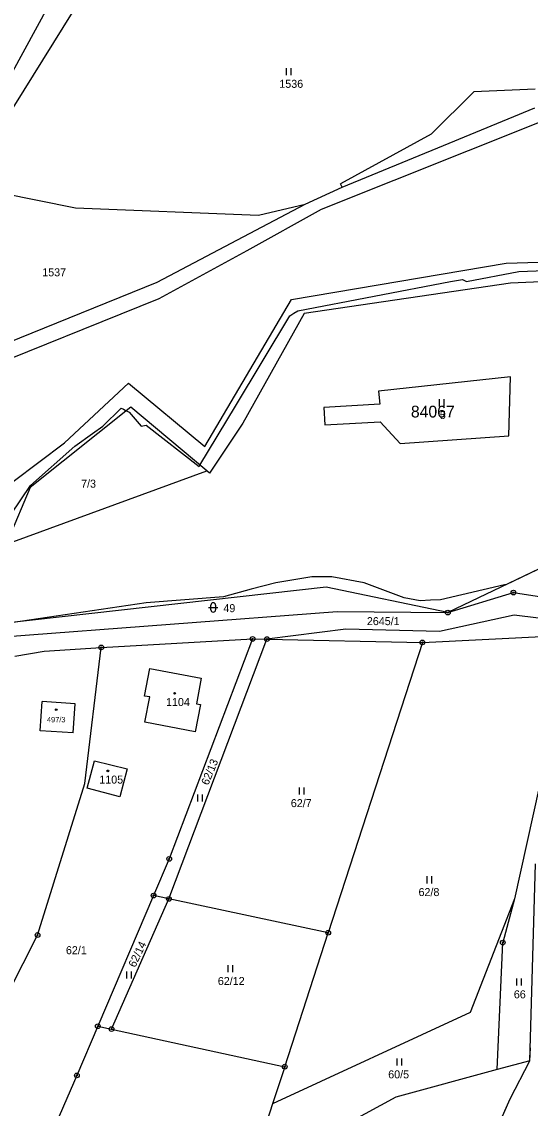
# Model space of a CAD drawing. Extents: x -439246 to -433691, y -1130252 to -1121148.
# Drawn here: x -437174.5 to -437066.5, y -1123082.2 to -1122851.4 of the extents above; entities that cross this region are included whole.
import ezdxf

# ---------------------------------------------------------------- set-up
doc = ezdxf.new("R2010")
doc.units = 0
for name, color, linetype in [('Vrstva 1', 7, 'Continuous'), ('Vrstva 16', 7, 'Continuous'), ('Vrstva 18', 7, 'Continuous'), ('Vrstva 19', 7, 'Continuous'), ('Vrstva 24', 7, 'Continuous'), ('Vrstva 25', 7, 'Continuous'), ('Vrstva 3', 7, 'Continuous'), ('Vrstva 37', 7, 'Continuous'), ('Vrstva 52', 7, 'Continuous'), ('Vrstva 53', 7, 'Continuous')]:
    doc.layers.add(name, color=color, linetype=linetype)

msp = doc.modelspace()

# ---------------------------------------------------------------- linework, layer by layer
at = {"layer": 'Vrstva 1'}
msp.add_line((-437176.34, -1122861.99), (-437168.88, -1122848.28), dxfattribs=at)
for points in [[(-437186.59, -1122886.2), (-437151.09, -1122829.1)], [(-437078.46, -1122866.25), (-437087.51, -1122875.26)], [(-437065.39, -1122865.7), (-437078.46, -1122866.25)], [(-437084.87, -1122877.69), (-437065.49, -1122869.65)], [(-437064.23, -1122872.64), (-437110.84, -1122891.28)], [(-437087.51, -1122875.26), (-437106.73, -1122885.79)], [(-437106.4, -1122886.55), (-437084.87, -1122877.69)], [(-437186.59, -1122886.2), (-437163.02, -1122890.93)], [(-437114.26, -1122890.17), (-437106.4, -1122886.55)], [(-437106.4, -1122886.55), (-437106.73, -1122885.79)], [(-437163.02, -1122890.93), (-437124.21, -1122892.48)], [(-437145.73, -1122906.74), (-437114.26, -1122890.17)], [(-437110.84, -1122891.28), (-437126.66, -1122900.03)], [(-437124.21, -1122892.48), (-437114.26, -1122890.17)], [(-437126.66, -1122900.03), (-437145.33, -1122910.24)], [(-437117.17, -1122910.39), (-437071.58, -1122902.7)], [(-437071.58, -1122902.7), (-437036.91, -1122901.59)], [(-437023.48, -1122904.88), (-437070.66, -1122906.92)], [(-437185.74, -1122922.96), (-437145.73, -1122906.74)], [(-437070.66, -1122906.92), (-437114.5, -1122913.39)], [(-437145.33, -1122910.24), (-437185.44, -1122926.43)], [(-437135.59, -1122941.63), (-437117.17, -1122910.39)], [(-437114.5, -1122913.39), (-437127.51, -1122936.67)], [(-437165.34, -1122940.82), (-437151.8, -1122928.19)], [(-437151.8, -1122928.19), (-437135.59, -1122941.63)], [(-437070.69, -1122926.79), (-437098.71, -1122929.88)], [(-437070.99, -1122939.39), (-437070.69, -1122926.79)], [(-437098.71, -1122929.88), (-437098.41, -1122932.64)], [(-437098.41, -1122932.64), (-437110.29, -1122933.32)], [(-437151.3, -1122933.26), (-437172.69, -1122950.33)], [(-437135.14, -1122946.81), (-437151.3, -1122933.26)], [(-437110.29, -1122933.32), (-437110.07, -1122937.03)], [(-437127.51, -1122936.67), (-437134.57, -1122947.27)], [(-437110.07, -1122937.03), (-437098.36, -1122936.36)], [(-437098.36, -1122936.36), (-437094.09, -1122941)], [(-437094.09, -1122941), (-437070.99, -1122939.39)], [(-437176.24, -1122949.05), (-437165.34, -1122940.82)], [(-437176.35, -1122961.84), (-437135.14, -1122946.81)], [(-437134.57, -1122947.27), (-437135.14, -1122946.81)], [(-437172.69, -1122950.33), (-437177.26, -1122961.26)], [(-437050.08, -1122960.64), (-437083.97, -1122976.91)], [(-437109.79, -1122971.49), (-437178.47, -1122979.25)], [(-437083.97, -1122976.91), (-437109.79, -1122971.49)], [(-437083.97, -1122976.91), (-437070.04, -1122972.66)], [(-437070.04, -1122972.66), (-437058.16, -1122974.45)], [(-437178.37, -1122982.04), (-437107.5, -1122976.67)], [(-437107.5, -1122976.67), (-437083.97, -1122976.91)], [(-437069.89, -1122977.42), (-437085.77, -1122980.91)], [(-437055.49, -1122979.22), (-437069.89, -1122977.42)], [(-437105.64, -1122980.44), (-437122.38, -1122982.54)], [(-437085.77, -1122980.91), (-437105.64, -1122980.44)], [(-437157.58, -1122984.31), (-437125.42, -1122982.48)], [(-437143.19, -1123037.72), (-437122.38, -1122982.54)], [(-437125.42, -1122982.48), (-437143.13, -1123029.21)], [(-437125.42, -1122982.48), (-437122.38, -1122982.54)], [(-437122.38, -1122982.54), (-437089.38, -1122983.23)], [(-437089.38, -1122983.23), (-437109.37, -1123044.9)], [(-437089.38, -1122983.23), (-437062.59, -1122981.91)], [(-437175.91, -1122986.15), (-437169.68, -1122985.11)], [(-437169.68, -1122985.11), (-437157.58, -1122984.31)], [(-437161.03, -1123013.21), (-437157.58, -1122984.31)], [(-437148.36, -1122994.62), (-437147.26, -1122988.75)], [(-437147.26, -1122988.75), (-437136.33, -1122990.82)], [(-437136.33, -1122990.82), (-437137.35, -1122996.25)], [(-437059.31, -1122990.25), (-437069.8, -1123037.74)], [(-437147.23, -1122994.81), (-437148.36, -1122994.62)], [(-437148.32, -1123000.16), (-437147.23, -1122994.81)], [(-437170.55, -1123001.99), (-437170.14, -1122995.82)], [(-437163.1, -1122996.26), (-437170.14, -1122995.82)], [(-437163.51, -1123002.43), (-437163.1, -1122996.26)], [(-437136.51, -1122996.41), (-437137.63, -1123002.2)], [(-437137.35, -1122996.25), (-437136.51, -1122996.41)], [(-437137.63, -1123002.2), (-437148.32, -1123000.16)], [(-437163.51, -1123002.43), (-437170.55, -1123001.99)], [(-437160.55, -1123014.22), (-437159, -1123008.36)], [(-437159, -1123008.36), (-437152.08, -1123010.09)], [(-437152.08, -1123010.09), (-437153.62, -1123016.07)], [(-437171.1, -1123045.39), (-437161.03, -1123013.21)], [(-437153.62, -1123016.07), (-437160.55, -1123014.22)], [(-437143.13, -1123029.21), (-437146.47, -1123037.02)], [(-437066.53, -1123072.09), (-437065.34, -1123030.24)], [(-437146.47, -1123037.02), (-437158.3, -1123064.76)], [(-437143.19, -1123037.72), (-437146.47, -1123037.02)], [(-437155.38, -1123065.39), (-437143.19, -1123037.72)], [(-437109.37, -1123044.9), (-437143.19, -1123037.72)], [(-437069.8, -1123037.74), (-437079.23, -1123061.87)], [(-437069.8, -1123037.74), (-437072.32, -1123047)], [(-437198.76, -1123099.99), (-437171.1, -1123045.39)], [(-437118.59, -1123073.36), (-437109.37, -1123044.9)], [(-437073.47, -1123073.97), (-437072.32, -1123047)], [(-437079.23, -1123061.87), (-437121.23, -1123081.27)], [(-437158.3, -1123064.76), (-437162.75, -1123075.21)], [(-437158.3, -1123064.76), (-437155.38, -1123065.39)], [(-437155.38, -1123065.39), (-437118.59, -1123073.36)], [(-437118.59, -1123073.36), (-437121.23, -1123081.27)], [(-437073.47, -1123073.97), (-437095.04, -1123079.82)], [(-437066.53, -1123072.09), (-437073.47, -1123073.97)], [(-437070.7, -1123080.16), (-437066.53, -1123072.09)], [(-437162.75, -1123075.21), (-437173.77, -1123100.67)], [(-437095.04, -1123079.82), (-437114.56, -1123090.44)], [(-437086.58, -1123116.08), (-437070.7, -1123080.16)], [(-437121.23, -1123081.27), (-437125.95, -1123096.03)]]:
    msp.add_lwpolyline(points, dxfattribs=at)
at = {"layer": 'Vrstva 24'}
for centre, radius in [((-437070.04, -1122972.66), 0.5), ((-437070.04, -1122972.66), 0.1), ((-437083.97, -1122976.91), 0.5), ((-437083.97, -1122976.91), 0.1), ((-437157.58, -1122984.31), 0.5), ((-437125.42, -1122982.48), 0.5), ((-437125.42, -1122982.48), 0.1), ((-437122.38, -1122982.54), 0.5), ((-437122.38, -1122982.54), 0.1), ((-437089.38, -1122983.23), 0.5), ((-437089.38, -1122983.23), 0.1), ((-437157.58, -1122984.31), 0.1), ((-437143.13, -1123029.21), 0.5), ((-437143.13, -1123029.21), 0.1), ((-437146.47, -1123037.02), 0.5), ((-437146.47, -1123037.02), 0.1), ((-437143.19, -1123037.72), 0.5), ((-437143.19, -1123037.72), 0.1), ((-437171.1, -1123045.39), 0.5), ((-437171.1, -1123045.39), 0.1), ((-437109.37, -1123044.9), 0.5), ((-437109.37, -1123044.9), 0.1), ((-437072.32, -1123047), 0.5), ((-437072.32, -1123047), 0.1), ((-437158.3, -1123064.76), 0.5), ((-437158.3, -1123064.76), 0.1), ((-437155.38, -1123065.39), 0.5), ((-437155.38, -1123065.39), 0.1), ((-437118.59, -1123073.36), 0.5), ((-437118.59, -1123073.36), 0.1), ((-437162.75, -1123075.21), 0.5), ((-437162.75, -1123075.21), 0.1)]:
    msp.add_circle(centre, radius, dxfattribs=at)
at = {"layer": 'Vrstva 25'}
for p, q in [((-437118.23, -1122862.73), (-437118.23, -1122861.23)), ((-437117.23, -1122862.73), (-437117.23, -1122861.23)), ((-437085.72, -1122933.09), (-437085.72, -1122931.59)), ((-437084.72, -1122933.09), (-437084.72, -1122931.59)), ((-437134.79, -1122975.81), (-437132.79, -1122975.81)), ((-437134.29, -1122976.31), (-437134.29, -1122975.31)), ((-437133.29, -1122975.31), (-437133.29, -1122976.31)), ((-437115.49, -1123015.53), (-437115.49, -1123014.03)), ((-437114.49, -1123015.53), (-437114.49, -1123014.03)), ((-437137.07, -1123017.05), (-437137.07, -1123015.55)), ((-437136.07, -1123017.05), (-437136.07, -1123015.55)), ((-437088.37, -1123034.42), (-437088.37, -1123032.92)), ((-437087.37, -1123034.42), (-437087.37, -1123032.92)), ((-437152.16, -1123054.62), (-437152.16, -1123053.12)), ((-437151.16, -1123054.62), (-437151.16, -1123053.12)), ((-437130.64, -1123053.31), (-437130.64, -1123051.81)), ((-437129.64, -1123053.31), (-437129.64, -1123051.81)), ((-437069.32, -1123056.14), (-437069.32, -1123054.64)), ((-437068.32, -1123056.14), (-437068.32, -1123054.64)), ((-437094.74, -1123073.14), (-437094.74, -1123071.64)), ((-437093.74, -1123073.14), (-437093.74, -1123071.64))]:
    msp.add_line(p, q, dxfattribs=at)
for centre in [(-437141.98, -1122994.05), (-437167.14, -1122997.51), (-437156.16, -1123010.53)]:
    msp.add_circle(centre, 0.175, dxfattribs=at)
for centre, start, end in [((-437133.79, -1122975.31), 0, 180), ((-437133.79, -1122976.31), 180, 0)]:
    msp.add_arc(centre, 0.5, start, end, dxfattribs=at)
at = {"layer": 'Vrstva 3'}
for points in [[(-437148.36, -1122994.62), (-437147.26, -1122988.75)], [(-437147.26, -1122988.75), (-437136.33, -1122990.82)], [(-437136.33, -1122990.82), (-437137.35, -1122996.25)], [(-437147.23, -1122994.81), (-437148.36, -1122994.62)], [(-437148.32, -1123000.16), (-437147.23, -1122994.81)], [(-437170.55, -1123001.99), (-437170.14, -1122995.82)], [(-437163.1, -1122996.26), (-437170.14, -1122995.82)], [(-437163.51, -1123002.43), (-437163.1, -1122996.26)], [(-437136.51, -1122996.41), (-437137.63, -1123002.2)], [(-437137.35, -1122996.25), (-437136.51, -1122996.41)], [(-437137.63, -1123002.2), (-437148.32, -1123000.16)], [(-437163.51, -1123002.43), (-437170.55, -1123001.99)], [(-437160.55, -1123014.22), (-437159, -1123008.36)], [(-437159, -1123008.36), (-437152.08, -1123010.09)], [(-437152.08, -1123010.09), (-437153.62, -1123016.07)], [(-437153.62, -1123016.07), (-437160.55, -1123014.22)]]:
    msp.add_lwpolyline(points, dxfattribs=at)
at = {"layer": 'Vrstva 37'}
for centre in [(-437141.98, -1122994.05), (-437167.14, -1122997.51), (-437156.16, -1123010.53)]:
    msp.add_circle(centre, 0.175, dxfattribs=at)
at = {"layer": 'Vrstva 52'}
for points in [[(-437178.75, -1122959.04), (-437172.57, -1122949.87), (-437163.18, -1122941.55), (-437159.45, -1122938.89), (-437157.21, -1122937.29), (-437153.37, -1122933.45), (-437152.84, -1122933.72), (-437152.25, -1122934.02), (-437151.94, -1122934.17), (-437151.67, -1122934.3), (-437149.11, -1122937.29), (-437148.04, -1122937.08), (-437136.77, -1122945.87), (-437136.6, -1122945.59), (-437129.07, -1122933.03), (-437117.55, -1122913.83), (-437116.64, -1122913.27), (-437115.84, -1122912.77), (-437083.43, -1122906.58), (-437080.87, -1122906.15), (-437080.01, -1122906.58), (-437068.92, -1122904.45), (-437057.83, -1122904.02)], [(-437070.69, -1122926.79), (-437098.71, -1122929.88), (-437098.41, -1122932.64), (-437110.29, -1122933.32), (-437110.07, -1122937.03), (-437098.36, -1122936.36), (-437094.09, -1122941), (-437070.99, -1122939.39)], [(-437070.99, -1122939.39), (-437070.69, -1122926.79)], [(-437028.75, -1122939.98), (-437042.97, -1122942.74), (-437046.69, -1122952.1), (-437050.58, -1122952.86), (-437053.42, -1122958.03), (-437056.55, -1122963.74), (-437065.02, -1122967.81), (-437071.67, -1122971.01), (-437071.77, -1122971), (-437071.91, -1122970.98), (-437085.56, -1122974.18), (-437087.62, -1122974.29), (-437089.82, -1122974.4), (-437093.24, -1122973.76), (-437101.77, -1122970.56), (-437108.59, -1122969.28), (-437112.85, -1122969.28), (-437120.53, -1122970.56), (-437125.72, -1122971.95), (-437131.62, -1122973.54), (-437148.04, -1122974.82), (-437176.72, -1122979.05), (-437176.78, -1122979.06), (-437178.47, -1122979.31)], [(-437050.58, -1123129.43), (-437077.88, -1123135.19), (-437079.8, -1123135.4), (-437080.64, -1123134.81), (-437081.3, -1123134.34), (-437081.62, -1123134.66), (-437082.57, -1123135.62), (-437089.4, -1123136.9), (-437090.8, -1123137.16), (-437091.85, -1123137.35), (-437094.58, -1123137.86), (-437073.5, -1123086.5), (-437073.47, -1123086.42), (-437070.7, -1123080.16), (-437066.53, -1123072.09), (-437066.45, -1123069.33)]]:
    msp.add_lwpolyline(points, dxfattribs=at)

# ---------------------------------------------------------------- texts
at = {"layer": 'Vrstva 16'}
msp.add_text('2645/1', height=1.7, dxfattribs=at).set_placement((-437101.16, -1122979.57))
at = {"layer": 'Vrstva 18'}
for s, p in [('1536', (-437119.75, -1122865.43)), ('1537', (-437170.1, -1122905.47)), ('5', (-437085.68, -1122935.79)), ('7/3', (-437161.85, -1122950.37)), ('49', (-437131.63, -1122976.81)), ('62/7', (-437117.31, -1123018.23)), ('62/8', (-437090.19, -1123037.12)), ('62/1', (-437165.07, -1123049.47)), ('62/12', (-437132.81, -1123056.01)), ('66', (-437069.95, -1123058.84)), ('60/5', (-437096.63, -1123075.84))]:
    msp.add_text(s, height=1.7, dxfattribs=at).set_placement(p)
for s, rotation, p in [('62/13', 67.7097, (-437134.85, -1123013.7)), ('62/14', 64.7403, (-437150.36, -1123052.41))]:
    msp.add_text(s, height=1.7, rotation=rotation, dxfattribs=at).set_placement(p)
at = {"layer": 'Vrstva 19'}
for s, height, p in [('1104', 1.7, (-437143.81, -1122996.75)), ('497/3', 1.14, (-437169.1, -1123000.21)), ('1105', 1.7, (-437157.98, -1123013.23))]:
    msp.add_text(s, height=height, dxfattribs=at).set_placement(p)
at = {"layer": 'Vrstva 53'}
msp.add_text('84067', height=2.5, dxfattribs=at).set_placement((-437091.81, -1122935.46))

doc.saveas('drawing.dxf')
